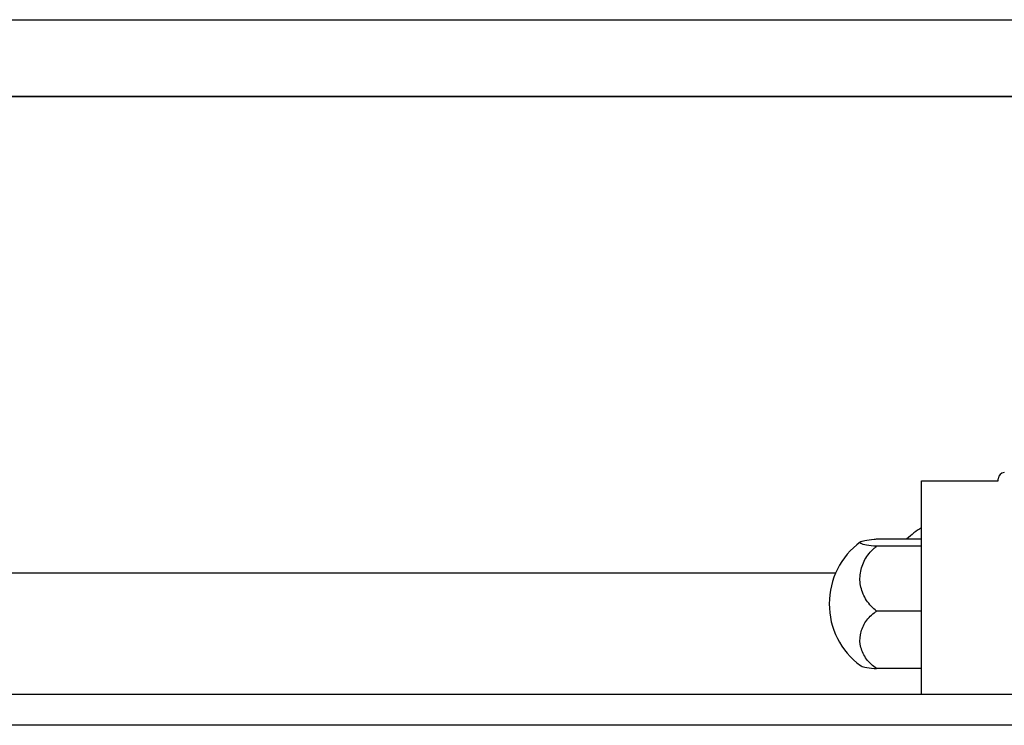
# Model space of a CAD drawing. Header units: millimetres. Extents: x -257 to 3135, y -1556 to 860.
# Tile 434 of 633: x 1271 to 1303, y -980 to -957. Entities that reach past the tile are written whole.
import ezdxf
from ezdxf.lldxf.tags import DXFTag

# ---------------------------------------------------------------- set-up
doc = ezdxf.new("R2010")
doc.units = ezdxf.units.MM
doc.layers.get('0').update_dxf_attribs({"linetype": 'CONTINUOUS'})
tags = doc.linetypes.add('DASHED', pattern=[25.72, 12.86, -12.86]).pattern_tags.tags
tags[6:7] = [DXFTag(74, 4), DXFTag(75, 0), DXFTag(340, '0'), DXFTag(46, 0.0), DXFTag(50, 0.0), DXFTag(44, 0.0), DXFTag(45, 0.0)]
tags[4:5] = [DXFTag(74, 4), DXFTag(75, 0), DXFTag(340, '0'), DXFTag(46, 0.0), DXFTag(50, 0.0), DXFTag(44, 0.0), DXFTag(45, 0.0)]

msp = doc.modelspace()

# ---------------------------------------------------------------- linework, layer by layer
at = {"linetype": 'Continuous'}
for p, q in [((1222.001, -956.855), (1312.053, -956.855)), ((1312.053, -959.355), (1222.001, -959.355)), ((1222.001, -959.357), (1312.053, -959.357)), ((1300.553, -971.855), (1303.053, -971.855)), ((1300.553, -974.055), (1300.553, -971.855)), ((1303.053, -971.855), (1303.053, -971.785)), ((1299.095, -973.746), (1300.553, -973.746)), ((1300.553, -973.984), (1299.095, -973.984)), ((1300.553, -977.355), (1300.553, -974.055)), ((1297.761, -974.855), (1247.501, -974.855)), ((1300.553, -976.092), (1299.095, -976.092)), ((1300.553, -978.807), (1300.553, -977.355)), ((1300.553, -977.962), (1299.095, -977.962)), ((1340.114, -978.807), (1236.001, -978.807)), ((1339.857, -979.807), (1236.001, -979.807))]:
    msp.add_line(p, q, dxfattribs=at)
at = {"linetype": 'DASHED'}
for p, q in [((1300.553, -971.855), (1300.553, -971.855)), ((1303.053, -971.855), (1303.053, -971.855))]:
    msp.add_line(p, q, dxfattribs=at)
at = {"linetype": 'Continuous'}
for centre, radius, start, end in [((1303.253, -971.785), 0.2, 91.5, 180), ((1302.043, -975.812), 2.85, 121.5132, 133.5232), ((1300.053, -975.854), 2.5, 126.4021, 180), ((1300.053, -975.854), 2.5, 180, 233.5675)]:
    msp.add_arc(centre, radius, start, end, dxfattribs=at)
for points, knots in [([(1299.095, -973.984), (1298.966, -973.973), (1298.854, -973.959), (1298.681, -973.93), (1298.618, -973.913), (1298.55, -973.879), (1298.544, -973.861), (1298.589, -973.827), (1298.64, -973.81), (1298.792, -973.779), (1298.895, -973.765), (1299.042, -973.751), (1299.068, -973.748), (1299.095, -973.746)], [0, 0, 0, 0, 0.192078, 0.192078, 0.384156, 0.384156, 0.576234, 0.576234, 0.768312, 0.768312, 0.960389, 0.960389, 1, 1, 1, 1]), ([(1299.095, -976.092), (1298.966, -975.994), (1298.854, -975.874), (1298.681, -975.612), (1298.618, -975.465), (1298.55, -975.165), (1298.544, -975.007), (1298.589, -974.703), (1298.64, -974.553), (1298.792, -974.28), (1298.895, -974.153), (1299.042, -974.025), (1299.068, -974.004), (1299.095, -973.984)], [0, 0, 0, 0, 0.192078, 0.192078, 0.384156, 0.384156, 0.576234, 0.576234, 0.768312, 0.768312, 0.960389, 0.960389, 1, 1, 1, 1]), ([(1299.095, -977.962), (1298.966, -977.876), (1298.854, -977.77), (1298.681, -977.536), (1298.618, -977.406), (1298.55, -977.14), (1298.544, -977), (1298.589, -976.731), (1298.64, -976.597), (1298.792, -976.355), (1298.895, -976.242), (1299.042, -976.129), (1299.068, -976.11), (1299.095, -976.092)], [0, 0, 0, 0, 0.192078, 0.192078, 0.384156, 0.384156, 0.576234, 0.576234, 0.768312, 0.768312, 0.960389, 0.960389, 1, 1, 1, 1]), ([(1298.568, -977.865), (1298.591, -977.882), (1298.642, -977.899), (1298.792, -977.929), (1298.895, -977.943), (1299.042, -977.958), (1299.068, -977.96), (1299.095, -977.962)], [0, 0, 0, 0, 0.448024, 0.448024, 0.905631, 0.905631, 1, 1, 1, 1])]:
    msp.add_open_spline(points, degree=3, knots=knots, dxfattribs=at)

doc.saveas('drawing.dxf')
